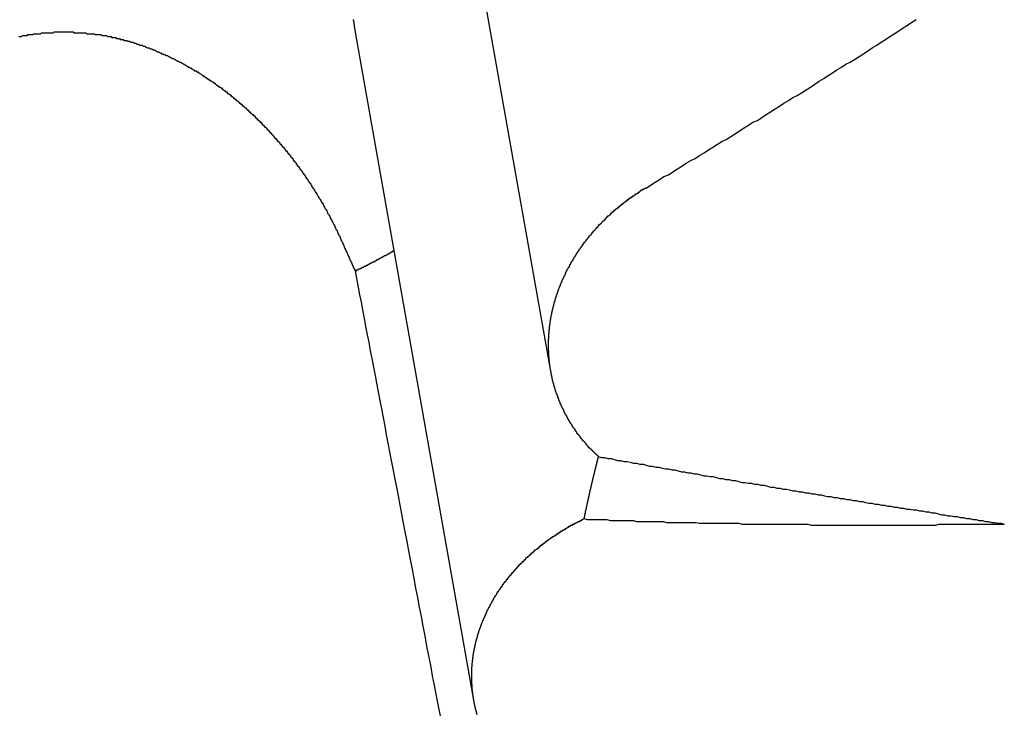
# Model space of a CAD drawing. Extents: x 1107 to 4046, y 937 to 3355.
# Tile 489 of 656: x 2190.579 to 2191.613, y 2668.57 to 2669.299. Entities that reach past the tile are written whole.
import ezdxf

# ---------------------------------------------------------------- set-up
doc = ezdxf.new("R2010")
doc.units = 0
doc.layers.add('KF_VIDA_L___C_REAR', color=7, linetype='CONTINUOUS')

# ---------------------------------------------------------------- blocks, each defined once
blk = doc.blocks.new('KF_VIDA_L___C_REAR')
at = {"layer": 'KF_VIDA_L___C_REAR'}
for p, q in [((4.157577, 979.71658), (4.079749, 980.156237)), ((4.076703, 979.371336), (3.952963, 980.070343))]:
    blk.add_line(p, q, dxfattribs=at)
for points in [[(4.25769, 979.909, 0), (4.26238, 979.912, 0), (4.26706, 979.915, 0), (4.27174, 979.918, 0), (4.27642, 979.921, 0), (4.2811, 979.923, 0), (4.28577, 979.926, 0), (4.29045, 979.929, 0), (4.29513, 979.932, 0), (4.2998, 979.935, 0), (4.30447, 979.938, 0), (4.30915, 979.94, 0), (4.31382, 979.943, 0), (4.31849, 979.946, 0), (4.32316, 979.949, 0), (4.32782, 979.952, 0), (4.33249, 979.955, 0), (4.33716, 979.958, 0), (4.34182, 979.96, 0), (4.34649, 979.963, 0), (4.35115, 979.966, 0), (4.35581, 979.969, 0), (4.36047, 979.972, 0), (4.36513, 979.975, 0), (4.36979, 979.978, 0), (4.37445, 979.98, 0), (4.3791, 979.983, 0), (4.38376, 979.986, 0), (4.38841, 979.989, 0), (4.39306, 979.992, 0), (4.39771, 979.995, 0), (4.40236, 979.998, 0), (4.40701, 980.001, 0), (4.41166, 980.004, 0), (4.41631, 980.006, 0), (4.42095, 980.009, 0), (4.4256, 980.012, 0), (4.43024, 980.015, 0), (4.43488, 980.018, 0), (4.43952, 980.021, 0), (4.44416, 980.024, 0), (4.4488, 980.027, 0), (4.45344, 980.03, 0), (4.45807, 980.033, 0), (4.46271, 980.036, 0), (4.46734, 980.039, 0), (4.47197, 980.041, 0), (4.4766, 980.044, 0), (4.48123, 980.047, 0), (4.48586, 980.05, 0), (4.49049, 980.053, 0), (4.49512, 980.056, 0), (4.49974, 980.059, 0), (4.50436, 980.062, 0), (4.50898, 980.065, 0), (4.51361, 980.068, 0), (4.51822, 980.071, 0), (4.52284, 980.074, 0), (4.52746, 980.077, 0), (4.53208, 980.08, 0), (4.53669, 980.083, 0), (4.5413, 980.086, 0)], [(3.953, 980.07, 0), (3.95295, 980.071, 0), (3.9529, 980.071, 0), (3.95284, 980.071, 0), (3.95279, 980.072, 0), (3.95274, 980.072, 0), (3.95269, 980.072, 0), (3.95264, 980.072, 0), (3.95259, 980.073, 0), (3.95253, 980.073, 0), (3.95248, 980.073, 0), (3.95243, 980.074, 0), (3.95238, 980.074, 0), (3.95233, 980.074, 0), (3.95228, 980.075, 0), (3.95223, 980.075, 0), (3.95218, 980.075, 0), (3.95213, 980.075, 0), (3.95209, 980.076, 0), (3.95204, 980.076, 0), (3.95199, 980.076, 0), (3.95194, 980.077, 0), (3.95189, 980.077, 0), (3.95184, 980.077, 0), (3.9518, 980.077, 0), (3.95175, 980.078, 0), (3.9517, 980.078, 0), (3.95166, 980.078, 0), (3.95161, 980.079, 0), (3.95156, 980.079, 0), (3.95152, 980.079, 0), (3.95147, 980.08, 0), (3.95143, 980.08, 0), (3.95138, 980.08, 0), (3.95133, 980.08, 0), (3.95129, 980.081, 0), (3.95125, 980.081, 0), (3.9512, 980.081, 0), (3.95116, 980.082, 0), (3.95111, 980.082, 0), (3.95107, 980.082, 0), (3.95103, 980.083, 0), (3.95098, 980.083, 0), (3.95094, 980.083, 0), (3.9509, 980.083, 0), (3.95085, 980.084, 0), (3.95081, 980.084, 0), (3.95077, 980.084, 0), (3.95073, 980.085, 0), (3.95069, 980.085, 0), (3.95065, 980.085, 0), (3.9506, 980.085, 0), (3.95056, 980.086, 0)], [(3.59911, 980.068, 0), (3.60006, 980.068, 0), (3.60102, 980.068, 0), (3.60197, 980.068, 0), (3.60293, 980.069, 0), (3.60388, 980.069, 0), (3.60483, 980.069, 0), (3.60579, 980.069, 0), (3.60674, 980.069, 0), (3.60769, 980.069, 0), (3.60865, 980.07, 0), (3.6096, 980.07, 0), (3.61055, 980.07, 0), (3.6115, 980.07, 0), (3.61245, 980.07, 0), (3.6134, 980.07, 0), (3.61435, 980.071, 0), (3.6153, 980.071, 0), (3.61625, 980.071, 0), (3.6172, 980.071, 0), (3.61814, 980.071, 0), (3.61909, 980.071, 0), (3.62003, 980.071, 0), (3.62098, 980.071, 0), (3.62192, 980.071, 0), (3.62287, 980.072, 0), (3.62381, 980.072, 0), (3.62475, 980.072, 0), (3.62569, 980.072, 0), (3.62663, 980.072, 0), (3.62757, 980.072, 0), (3.6285, 980.072, 0), (3.62944, 980.072, 0), (3.63038, 980.072, 0), (3.63131, 980.072, 0), (3.63225, 980.072, 0), (3.63318, 980.072, 0), (3.63412, 980.072, 0), (3.63506, 980.072, 0), (3.636, 980.073, 0), (3.63694, 980.073, 0), (3.63788, 980.073, 0), (3.63882, 980.073, 0), (3.63977, 980.073, 0), (3.64072, 980.073, 0), (3.64167, 980.073, 0), (3.64261, 980.073, 0), (3.64357, 980.073, 0), (3.64452, 980.073, 0), (3.64547, 980.073, 0), (3.64642, 980.073, 0), (3.64738, 980.073, 0), (3.64834, 980.073, 0), (3.64929, 980.073, 0), (3.65025, 980.073, 0), (3.65121, 980.073, 0), (3.65217, 980.073, 0), (3.65313, 980.073, 0), (3.65409, 980.073, 0), (3.65506, 980.073, 0), (3.65602, 980.073, 0), (3.65699, 980.072, 0), (3.65795, 980.072, 0), (3.65892, 980.072, 0), (3.65988, 980.072, 0), (3.66085, 980.072, 0), (3.66182, 980.072, 0), (3.66279, 980.072, 0), (3.66376, 980.072, 0), (3.66473, 980.072, 0), (3.6657, 980.072, 0), (3.66667, 980.072, 0), (3.66764, 980.072, 0), (3.66861, 980.072, 0), (3.66959, 980.072, 0), (3.67056, 980.071, 0), (3.67153, 980.071, 0), (3.67251, 980.071, 0), (3.67348, 980.071, 0), (3.67445, 980.071, 0), (3.67543, 980.071, 0), (3.6764, 980.071, 0), (3.67738, 980.071, 0), (3.67835, 980.071, 0), (3.67933, 980.07, 0), (3.6803, 980.07, 0), (3.68128, 980.07, 0), (3.68225, 980.07, 0), (3.68323, 980.07, 0), (3.6842, 980.07, 0), (3.68518, 980.07, 0), (3.68615, 980.069, 0), (3.68713, 980.069, 0), (3.6881, 980.069, 0), (3.68908, 980.069, 0), (3.69005, 980.069, 0), (3.69103, 980.069, 0), (3.692, 980.068, 0), (3.69297, 980.068, 0), (3.69395, 980.068, 0), (3.69492, 980.068, 0), (3.69589, 980.068, 0), (3.69687, 980.067, 0), (3.69784, 980.067, 0), (3.69881, 980.067, 0), (3.69978, 980.067, 0), (3.70075, 980.067, 0), (3.70172, 980.066, 0), (3.70269, 980.066, 0), (3.70366, 980.066, 0), (3.70463, 980.066, 0), (3.70559, 980.065, 0), (3.70656, 980.065, 0), (3.70753, 980.065, 0), (3.70849, 980.065, 0), (3.70946, 980.064, 0), (3.71042, 980.064, 0), (3.71138, 980.064, 0), (3.71234, 980.064, 0), (3.7133, 980.063, 0), (3.71427, 980.063, 0), (3.71522, 980.063, 0), (3.71618, 980.062, 0), (3.71714, 980.062, 0), (3.7181, 980.062, 0), (3.71905, 980.062, 0), (3.72, 980.061, 0), (3.72096, 980.061, 0), (3.72191, 980.061, 0), (3.72286, 980.06, 0), (3.72381, 980.06, 0), (3.72476, 980.06, 0), (3.7257, 980.059, 0), (3.72665, 980.059, 0), (3.72759, 980.059, 0), (3.72854, 980.059, 0), (3.72948, 980.058, 0), (3.73042, 980.058, 0), (3.73136, 980.058, 0), (3.7323, 980.057, 0), (3.73323, 980.057, 0), (3.73417, 980.056, 0), (3.7351, 980.056, 0), (3.73603, 980.056, 0), (3.73696, 980.055, 0), (3.73789, 980.055, 0), (3.73882, 980.055, 0), (3.73975, 980.054, 0), (3.74067, 980.054, 0), (3.74159, 980.054, 0), (3.74252, 980.053, 0), (3.74344, 980.053, 0), (3.74435, 980.052, 0), (3.74527, 980.052, 0), (3.74619, 980.052, 0), (3.7471, 980.051, 0), (3.74801, 980.051, 0), (3.74892, 980.05, 0), (3.74983, 980.05, 0), (3.75073, 980.05, 0), (3.75164, 980.049, 0), (3.75254, 980.049, 0), (3.75344, 980.048, 0), (3.75434, 980.048, 0), (3.75524, 980.048, 0), (3.75613, 980.047, 0), (3.75703, 980.047, 0), (3.75792, 980.046, 0), (3.75881, 980.046, 0), (3.75969, 980.045, 0), (3.76058, 980.045, 0), (3.76146, 980.045, 0), (3.76234, 980.044, 0), (3.76322, 980.044, 0), (3.7641, 980.043, 0), (3.76498, 980.043, 0), (3.76585, 980.042, 0), (3.76672, 980.042, 0), (3.76759, 980.041, 0), (3.76845, 980.041, 0), (3.76932, 980.041, 0), (3.77018, 980.04, 0), (3.77104, 980.04, 0), (3.7719, 980.039, 0), (3.77275, 980.039, 0), (3.77361, 980.038, 0), (3.77446, 980.038, 0), (3.7753, 980.037, 0), (3.77615, 980.037, 0), (3.77699, 980.036, 0), (3.77783, 980.036, 0), (3.77867, 980.035, 0), (3.77951, 980.035, 0), (3.78034, 980.034, 0), (3.78117, 980.034, 0), (3.782, 980.033, 0), (3.78283, 980.033, 0), (3.78365, 980.032, 0), (3.78447, 980.032, 0), (3.78529, 980.032, 0), (3.78611, 980.031, 0), (3.78692, 980.031, 0), (3.78773, 980.03, 0), (3.78854, 980.03, 0), (3.78934, 980.029, 0), (3.79014, 980.029, 0), (3.79094, 980.028, 0), (3.79174, 980.027, 0), (3.79253, 980.027, 0), (3.79333, 980.026, 0), (3.79411, 980.026, 0), (3.7949, 980.025, 0), (3.79568, 980.025, 0), (3.79646, 980.024, 0), (3.79724, 980.024, 0), (3.79801, 980.023, 0), (3.79878, 980.023, 0), (3.79955, 980.022, 0), (3.80032, 980.022, 0), (3.80109, 980.021, 0), (3.80186, 980.021, 0), (3.80263, 980.02, 0), (3.8034, 980.02, 0), (3.80417, 980.019, 0), (3.80494, 980.019, 0), (3.8057, 980.018, 0), (3.80647, 980.017, 0), (3.80724, 980.017, 0), (3.808, 980.016, 0), (3.80877, 980.016, 0), (3.80953, 980.015, 0), (3.81029, 980.015, 0), (3.81106, 980.014, 0), (3.81182, 980.014, 0), (3.81258, 980.013, 0), (3.81335, 980.012, 0), (3.81411, 980.012, 0), (3.81487, 980.011, 0), (3.81563, 980.011, 0), (3.81639, 980.01, 0), (3.81714, 980.01, 0), (3.8179, 980.009, 0), (3.81866, 980.008, 0), (3.81942, 980.008, 0), (3.82017, 980.007, 0), (3.82093, 980.007, 0), (3.82168, 980.006, 0), (3.82243, 980.005, 0), (3.82319, 980.005, 0), (3.82394, 980.004, 0), (3.82469, 980.003, 0), (3.82544, 980.003, 0), (3.82619, 980.002, 0), (3.82694, 980.002, 0), (3.82768, 980.001, 0), (3.82843, 980, 0), (3.82918, 980, 0), (3.82992, 979.999, 0), (3.83066, 979.998, 0), (3.83141, 979.998, 0), (3.83215, 979.997, 0), (3.83289, 979.997, 0), (3.83363, 979.996, 0), (3.83437, 979.995, 0), (3.83511, 979.995, 0), (3.83584, 979.994, 0), (3.83658, 979.993, 0), (3.83731, 979.993, 0), (3.83804, 979.992, 0), (3.83878, 979.991, 0), (3.83951, 979.991, 0), (3.84024, 979.99, 0), (3.84097, 979.989, 0), (3.84169, 979.989, 0), (3.84242, 979.988, 0), (3.84315, 979.987, 0), (3.84387, 979.987, 0), (3.84459, 979.986, 0), (3.84531, 979.985, 0), (3.84603, 979.985, 0), (3.84675, 979.984, 0), (3.84747, 979.983, 0), (3.84819, 979.982, 0), (3.8489, 979.982, 0), (3.84962, 979.981, 0), (3.85033, 979.98, 0), (3.85104, 979.98, 0), (3.85175, 979.979, 0), (3.85246, 979.978, 0), (3.85316, 979.978, 0), (3.85387, 979.977, 0), (3.85457, 979.976, 0), (3.85527, 979.975, 0), (3.85597, 979.975, 0), (3.85667, 979.974, 0), (3.85737, 979.973, 0), (3.85807, 979.973, 0), (3.85876, 979.972, 0), (3.85946, 979.971, 0), (3.86015, 979.97, 0), (3.86084, 979.97, 0), (3.86153, 979.969, 0), (3.86221, 979.968, 0), (3.8629, 979.967, 0), (3.86358, 979.967, 0), (3.86426, 979.966, 0), (3.86494, 979.965, 0), (3.86562, 979.964, 0), (3.8663, 979.964, 0), (3.86697, 979.963, 0), (3.86765, 979.962, 0), (3.86832, 979.961, 0), (3.86899, 979.961, 0), (3.86966, 979.96, 0), (3.87032, 979.959, 0), (3.87099, 979.958, 0), (3.87165, 979.958, 0), (3.87231, 979.957, 0), (3.87297, 979.956, 0), (3.87362, 979.955, 0), (3.87428, 979.955, 0), (3.87493, 979.954, 0), (3.87558, 979.953, 0), (3.87623, 979.952, 0), (3.87688, 979.952, 0), (3.87753, 979.951, 0), (3.87817, 979.95, 0), (3.87881, 979.949, 0), (3.87945, 979.948, 0), (3.88009, 979.948, 0), (3.88072, 979.947, 0), (3.88136, 979.946, 0), (3.88199, 979.945, 0), (3.88262, 979.945, 0), (3.88324, 979.944, 0), (3.88387, 979.943, 0), (3.88449, 979.942, 0), (3.88512, 979.941, 0), (3.88573, 979.941, 0), (3.88635, 979.94, 0), (3.88697, 979.939, 0), (3.88758, 979.938, 0), (3.88819, 979.937, 0), (3.8888, 979.937, 0), (3.88941, 979.936, 0), (3.89001, 979.935, 0), (3.89061, 979.934, 0), (3.89122, 979.933, 0), (3.89181, 979.932, 0), (3.89241, 979.932, 0), (3.893, 979.931, 0), (3.8936, 979.93, 0), (3.89419, 979.929, 0), (3.89478, 979.928, 0), (3.89536, 979.928, 0), (3.89595, 979.927, 0), (3.89653, 979.926, 0), (3.89711, 979.925, 0), (3.89768, 979.924, 0), (3.89826, 979.924, 0), (3.89883, 979.923, 0), (3.8994, 979.922, 0), (3.89997, 979.921, 0), (3.90054, 979.92, 0), (3.9011, 979.919, 0), (3.90166, 979.919, 0), (3.90222, 979.918, 0), (3.90278, 979.917, 0), (3.90334, 979.916, 0), (3.90389, 979.915, 0), (3.90444, 979.914, 0), (3.90499, 979.914, 0), (3.90554, 979.913, 0), (3.90608, 979.912, 0), (3.90662, 979.911, 0), (3.90716, 979.91, 0), (3.9077, 979.909, 0), (3.90823, 979.909, 0), (3.90877, 979.908, 0), (3.9093, 979.907, 0), (3.90983, 979.906, 0), (3.91035, 979.905, 0), (3.91088, 979.904, 0), (3.9114, 979.904, 0), (3.91192, 979.903, 0), (3.91243, 979.902, 0), (3.91295, 979.901, 0), (3.91346, 979.9, 0), (3.91397, 979.899, 0), (3.91448, 979.898, 0), (3.91498, 979.898, 0), (3.91549, 979.897, 0), (3.91599, 979.896, 0), (3.91649, 979.895, 0), (3.91698, 979.894, 0), (3.91747, 979.893, 0), (3.91797, 979.893, 0), (3.91845, 979.892, 0), (3.91894, 979.891, 0), (3.91942, 979.89, 0), (3.91991, 979.889, 0), (3.92038, 979.888, 0), (3.92086, 979.887, 0), (3.92134, 979.887, 0), (3.92181, 979.886, 0), (3.92228, 979.885, 0), (3.92274, 979.884, 0), (3.92321, 979.883, 0), (3.92367, 979.882, 0), (3.92413, 979.882, 0), (3.92459, 979.881, 0), (3.92504, 979.88, 0), (3.92549, 979.879, 0), (3.92594, 979.878, 0), (3.92639, 979.877, 0), (3.92684, 979.876, 0), (3.92728, 979.876, 0), (3.92772, 979.875, 0), (3.92815, 979.874, 0), (3.92859, 979.873, 0), (3.92902, 979.872, 0), (3.92945, 979.871, 0), (3.92988, 979.871, 0), (3.9303, 979.87, 0), (3.93072, 979.869, 0), (3.93114, 979.868, 0), (3.93156, 979.867, 0), (3.93198, 979.866, 0), (3.93239, 979.865, 0), (3.9328, 979.865, 0), (3.9332, 979.864, 0), (3.93361, 979.863, 0), (3.93401, 979.862, 0), (3.93441, 979.861, 0), (3.93481, 979.86, 0), (3.93521, 979.86, 0), (3.93561, 979.859, 0), (3.93601, 979.858, 0), (3.9364, 979.857, 0), (3.93679, 979.856, 0), (3.93718, 979.855, 0), (3.93757, 979.854, 0), (3.93796, 979.854, 0), (3.93834, 979.853, 0)], [(4.2074, 979.627, 0), (4.20686, 979.628, 0), (4.20632, 979.628, 0), (4.20578, 979.629, 0), (4.20525, 979.629, 0), (4.20472, 979.63, 0), (4.20419, 979.63, 0), (4.20367, 979.631, 0), (4.20315, 979.631, 0), (4.20263, 979.632, 0), (4.20212, 979.632, 0), (4.2016, 979.633, 0), (4.20109, 979.633, 0), (4.20059, 979.634, 0), (4.20008, 979.634, 0), (4.19958, 979.635, 0), (4.19909, 979.635, 0), (4.19859, 979.636, 0), (4.1981, 979.636, 0), (4.19761, 979.637, 0), (4.19712, 979.637, 0), (4.19664, 979.638, 0), (4.19616, 979.638, 0), (4.19568, 979.639, 0), (4.19521, 979.639, 0), (4.19474, 979.64, 0), (4.19427, 979.641, 0), (4.19381, 979.641, 0), (4.19335, 979.642, 0), (4.19289, 979.642, 0), (4.19243, 979.643, 0), (4.19198, 979.643, 0), (4.19153, 979.644, 0), (4.19108, 979.644, 0), (4.19064, 979.645, 0), (4.1902, 979.645, 0), (4.18976, 979.646, 0), (4.18933, 979.646, 0), (4.18889, 979.647, 0), (4.18846, 979.648, 0), (4.18803, 979.648, 0), (4.18761, 979.649, 0), (4.18718, 979.649, 0), (4.18676, 979.65, 0), (4.18634, 979.65, 0), (4.18592, 979.651, 0), (4.18551, 979.651, 0), (4.18509, 979.652, 0), (4.18468, 979.653, 0), (4.18427, 979.653, 0), (4.18387, 979.654, 0), (4.18346, 979.654, 0), (4.18306, 979.655, 0), (4.18266, 979.656, 0), (4.18226, 979.656, 0), (4.18187, 979.657, 0), (4.18147, 979.657, 0), (4.18108, 979.658, 0), (4.18069, 979.658, 0), (4.18031, 979.659, 0), (4.17992, 979.66, 0), (4.17954, 979.66, 0), (4.17916, 979.661, 0), (4.17879, 979.661, 0), (4.17841, 979.662, 0), (4.17804, 979.663, 0), (4.17767, 979.663, 0), (4.17731, 979.664, 0), (4.17694, 979.665, 0), (4.17658, 979.665, 0), (4.17622, 979.666, 0), (4.17587, 979.666, 0), (4.17551, 979.667, 0), (4.17516, 979.668, 0), (4.17481, 979.668, 0), (4.17447, 979.669, 0), (4.17412, 979.67, 0), (4.17378, 979.67, 0), (4.17344, 979.671, 0), (4.17311, 979.671, 0), (4.17277, 979.672, 0), (4.17244, 979.673, 0), (4.17212, 979.673, 0), (4.17179, 979.674, 0), (4.17147, 979.675, 0), (4.17115, 979.675, 0), (4.17083, 979.676, 0), (4.17052, 979.677, 0), (4.17021, 979.677, 0), (4.1699, 979.678, 0), (4.1696, 979.679, 0), (4.16929, 979.679, 0), (4.16899, 979.68, 0), (4.1687, 979.68, 0), (4.1684, 979.681, 0), (4.16811, 979.682, 0), (4.16782, 979.682, 0), (4.16754, 979.683, 0), (4.16726, 979.684, 0), (4.16698, 979.684, 0), (4.1667, 979.685, 0), (4.16643, 979.686, 0), (4.16616, 979.686, 0), (4.16589, 979.687, 0), (4.16563, 979.688, 0), (4.16537, 979.689, 0), (4.16511, 979.689, 0), (4.16485, 979.69, 0), (4.1646, 979.691, 0), (4.16435, 979.691, 0), (4.16411, 979.692, 0), (4.16387, 979.693, 0), (4.16363, 979.693, 0), (4.16339, 979.694, 0), (4.16316, 979.695, 0), (4.16293, 979.695, 0), (4.1627, 979.696, 0), (4.16248, 979.697, 0), (4.16226, 979.697, 0), (4.16204, 979.698, 0), (4.16183, 979.699, 0), (4.16162, 979.7, 0), (4.16141, 979.7, 0), (4.16121, 979.701, 0), (4.16101, 979.702, 0), (4.16081, 979.702, 0), (4.16062, 979.703, 0), (4.16043, 979.704, 0), (4.16024, 979.704, 0), (4.16006, 979.705, 0), (4.15988, 979.706, 0), (4.1597, 979.707, 0), (4.15953, 979.707, 0), (4.15936, 979.708, 0), (4.15919, 979.709, 0), (4.15903, 979.709, 0), (4.15887, 979.71, 0), (4.15872, 979.711, 0), (4.15856, 979.712, 0), (4.15841, 979.712, 0), (4.15827, 979.713, 0), (4.15813, 979.714, 0), (4.15799, 979.714, 0), (4.15786, 979.715, 0), (4.15772, 979.716, 0), (4.1576, 979.717, 0), (4.15747, 979.717, 0), (4.15735, 979.718, 0), (4.15723, 979.719, 0), (4.15712, 979.719, 0), (4.15701, 979.72, 0), (4.1569, 979.721, 0), (4.1568, 979.722, 0), (4.1567, 979.722, 0), (4.1566, 979.723, 0), (4.15651, 979.724, 0), (4.15642, 979.724, 0), (4.15633, 979.725, 0), (4.15625, 979.726, 0), (4.15617, 979.727, 0), (4.15609, 979.727, 0), (4.15602, 979.728, 0), (4.15595, 979.729, 0), (4.15588, 979.73, 0), (4.15582, 979.73, 0), (4.15576, 979.731, 0), (4.1557, 979.732, 0), (4.15565, 979.732, 0), (4.15559, 979.733, 0), (4.15555, 979.734, 0), (4.1555, 979.735, 0), (4.15546, 979.735, 0), (4.15543, 979.736, 0), (4.15539, 979.737, 0), (4.15536, 979.738, 0), (4.15534, 979.738, 0), (4.15531, 979.739, 0), (4.15529, 979.74, 0), (4.15527, 979.74, 0), (4.15526, 979.741, 0), (4.15525, 979.742, 0), (4.15524, 979.743, 0), (4.15524, 979.743, 0), (4.15524, 979.744, 0), (4.15524, 979.745, 0), (4.15524, 979.746, 0), (4.15525, 979.746, 0), (4.15526, 979.747, 0), (4.15528, 979.748, 0), (4.1553, 979.748, 0), (4.15532, 979.749, 0), (4.15534, 979.75, 0), (4.15537, 979.751, 0), (4.1554, 979.751, 0), (4.15543, 979.752, 0), (4.15547, 979.753, 0), (4.15551, 979.754, 0), (4.15555, 979.754, 0), (4.1556, 979.755, 0), (4.15565, 979.756, 0), (4.1557, 979.756, 0), (4.15576, 979.757, 0), (4.15582, 979.758, 0), (4.15588, 979.759, 0), (4.15594, 979.759, 0), (4.15601, 979.76, 0), (4.15608, 979.761, 0), (4.15616, 979.761, 0), (4.15624, 979.762, 0), (4.15632, 979.763, 0), (4.1564, 979.764, 0), (4.15649, 979.764, 0), (4.15658, 979.765, 0), (4.15667, 979.766, 0), (4.15676, 979.766, 0), (4.15686, 979.767, 0), (4.15696, 979.768, 0), (4.15707, 979.769, 0), (4.15718, 979.769, 0), (4.15729, 979.77, 0), (4.1574, 979.771, 0), (4.15752, 979.771, 0), (4.15764, 979.772, 0), (4.15776, 979.773, 0), (4.15789, 979.774, 0), (4.15802, 979.774, 0), (4.15815, 979.775, 0), (4.15828, 979.776, 0), (4.15842, 979.776, 0), (4.15856, 979.777, 0), (4.1587, 979.778, 0), (4.15885, 979.778, 0), (4.159, 979.779, 0), (4.15915, 979.78, 0), (4.15931, 979.78, 0), (4.15947, 979.781, 0), (4.15963, 979.782, 0), (4.15979, 979.783, 0), (4.15996, 979.783, 0), (4.16013, 979.784, 0), (4.16031, 979.785, 0), (4.16049, 979.785, 0), (4.16067, 979.786, 0), (4.16086, 979.787, 0), (4.16104, 979.787, 0), (4.16124, 979.788, 0), (4.16143, 979.789, 0), (4.16163, 979.79, 0), (4.16183, 979.79, 0), (4.16204, 979.791, 0), (4.16224, 979.792, 0), (4.16246, 979.792, 0), (4.16267, 979.793, 0), (4.16289, 979.794, 0), (4.16311, 979.794, 0), (4.16333, 979.795, 0), (4.16356, 979.796, 0), (4.16379, 979.797, 0), (4.16403, 979.797, 0), (4.16426, 979.798, 0), (4.1645, 979.799, 0), (4.16475, 979.799, 0), (4.165, 979.8, 0), (4.16525, 979.801, 0), (4.1655, 979.801, 0), (4.16576, 979.802, 0), (4.16602, 979.803, 0), (4.16628, 979.804, 0), (4.16655, 979.804, 0), (4.16681, 979.805, 0), (4.16709, 979.806, 0), (4.16736, 979.806, 0), (4.16764, 979.807, 0), (4.16792, 979.808, 0), (4.16821, 979.808, 0), (4.1685, 979.809, 0), (4.16879, 979.81, 0), (4.16908, 979.811, 0), (4.16938, 979.811, 0), (4.16968, 979.812, 0), (4.16999, 979.813, 0), (4.1703, 979.813, 0), (4.17061, 979.814, 0), (4.17092, 979.815, 0), (4.17124, 979.815, 0), (4.17156, 979.816, 0), (4.17188, 979.817, 0), (4.17221, 979.817, 0), (4.17254, 979.818, 0), (4.17287, 979.819, 0), (4.1732, 979.82, 0), (4.17354, 979.82, 0), (4.17388, 979.821, 0), (4.17423, 979.822, 0), (4.17458, 979.822, 0), (4.17493, 979.823, 0), (4.17528, 979.824, 0), (4.17564, 979.824, 0), (4.176, 979.825, 0), (4.17636, 979.826, 0), (4.17673, 979.826, 0), (4.1771, 979.827, 0), (4.17747, 979.828, 0), (4.17785, 979.829, 0), (4.17823, 979.829, 0), (4.17861, 979.83, 0), (4.17899, 979.831, 0), (4.17938, 979.831, 0), (4.17977, 979.832, 0), (4.18016, 979.833, 0), (4.18056, 979.833, 0), (4.18096, 979.834, 0), (4.18136, 979.835, 0), (4.18177, 979.835, 0), (4.18218, 979.836, 0), (4.18259, 979.837, 0), (4.18301, 979.837, 0), (4.18342, 979.838, 0), (4.18385, 979.839, 0), (4.18427, 979.839, 0), (4.1847, 979.84, 0), (4.18513, 979.841, 0), (4.18556, 979.841, 0), (4.186, 979.842, 0), (4.18643, 979.843, 0), (4.18688, 979.843, 0), (4.18732, 979.844, 0), (4.18777, 979.845, 0), (4.18822, 979.845, 0), (4.18867, 979.846, 0), (4.18913, 979.847, 0), (4.18959, 979.847, 0), (4.19005, 979.848, 0), (4.19052, 979.848, 0), (4.19099, 979.849, 0), (4.19146, 979.85, 0), (4.19193, 979.85, 0), (4.19241, 979.851, 0), (4.19289, 979.852, 0), (4.19337, 979.852, 0), (4.19386, 979.853, 0), (4.19434, 979.854, 0), (4.19484, 979.854, 0), (4.19533, 979.855, 0), (4.19583, 979.856, 0), (4.19632, 979.856, 0), (4.19683, 979.857, 0), (4.19733, 979.857, 0), (4.19784, 979.858, 0), (4.19835, 979.859, 0), (4.19886, 979.859, 0), (4.19937, 979.86, 0), (4.19989, 979.86, 0), (4.20041, 979.861, 0), (4.20093, 979.862, 0), (4.20146, 979.862, 0), (4.20199, 979.863, 0), (4.20251, 979.864, 0), (4.20305, 979.864, 0), (4.20358, 979.865, 0), (4.20412, 979.865, 0), (4.20466, 979.866, 0), (4.2052, 979.867, 0), (4.20574, 979.867, 0), (4.20629, 979.868, 0), (4.20684, 979.868, 0), (4.20739, 979.869, 0), (4.20794, 979.87, 0), (4.20849, 979.87, 0), (4.20905, 979.871, 0), (4.20961, 979.871, 0), (4.21017, 979.872, 0), (4.21074, 979.872, 0), (4.2113, 979.873, 0), (4.21187, 979.874, 0), (4.21244, 979.874, 0), (4.21301, 979.875, 0), (4.21358, 979.875, 0), (4.21416, 979.876, 0), (4.21474, 979.876, 0), (4.21532, 979.877, 0), (4.2159, 979.878, 0), (4.21648, 979.878, 0), (4.21707, 979.879, 0), (4.21765, 979.879, 0), (4.21824, 979.88, 0), (4.21883, 979.88, 0), (4.21943, 979.881, 0), (4.22002, 979.881, 0), (4.22062, 979.882, 0), (4.22122, 979.883, 0), (4.22182, 979.883, 0), (4.22242, 979.884, 0), (4.22302, 979.884, 0), (4.22362, 979.885, 0), (4.22423, 979.885, 0), (4.22484, 979.886, 0), (4.22545, 979.886, 0), (4.22606, 979.887, 0), (4.22667, 979.887, 0), (4.22729, 979.888, 0), (4.2279, 979.888, 0), (4.22852, 979.889, 0), (4.22914, 979.889, 0), (4.22976, 979.89, 0), (4.23038, 979.89, 0), (4.231, 979.891, 0), (4.23162, 979.891, 0), (4.23225, 979.892, 0), (4.23288, 979.892, 0), (4.2335, 979.893, 0), (4.23413, 979.893, 0), (4.23476, 979.894, 0), (4.2354, 979.894, 0), (4.23603, 979.895, 0), (4.23666, 979.895, 0), (4.2373, 979.896, 0), (4.23794, 979.896, 0), (4.23857, 979.897, 0), (4.23921, 979.897, 0), (4.23985, 979.898, 0), (4.24049, 979.898, 0), (4.24114, 979.899, 0), (4.24178, 979.899, 0), (4.24242, 979.899, 0), (4.24307, 979.9, 0), (4.24372, 979.9, 0), (4.24436, 979.901, 0), (4.24501, 979.901, 0), (4.24566, 979.902, 0), (4.24631, 979.902, 0), (4.24696, 979.903, 0), (4.24761, 979.903, 0), (4.24827, 979.903, 0), (4.24893, 979.904, 0), (4.24959, 979.904, 0), (4.25025, 979.905, 0), (4.25091, 979.905, 0), (4.25158, 979.906, 0), (4.25225, 979.906, 0), (4.25292, 979.907, 0), (4.2536, 979.907, 0), (4.25427, 979.907, 0), (4.25495, 979.908, 0), (4.25564, 979.908, 0), (4.25632, 979.909, 0), (4.25701, 979.909, 0), (4.25769, 979.909, 0)], [(3.93834, 979.853, 0), (3.93848, 979.852, 0), (3.93862, 979.852, 0), (3.93876, 979.852, 0), (3.9389, 979.851, 0), (3.93904, 979.851, 0), (3.93918, 979.851, 0), (3.93932, 979.85, 0), (3.93946, 979.85, 0), (3.9396, 979.85, 0), (3.93974, 979.85, 0), (3.93988, 979.849, 0), (3.94002, 979.849, 0), (3.94016, 979.849, 0), (3.9403, 979.848, 0), (3.94044, 979.848, 0), (3.94059, 979.848, 0), (3.94073, 979.847, 0), (3.94087, 979.847, 0), (3.94101, 979.847, 0), (3.94115, 979.846, 0), (3.94129, 979.846, 0), (3.94143, 979.846, 0), (3.94158, 979.845, 0), (3.94172, 979.845, 0), (3.94186, 979.845, 0), (3.942, 979.844, 0), (3.94214, 979.844, 0), (3.94229, 979.844, 0), (3.94243, 979.844, 0), (3.94257, 979.843, 0), (3.94272, 979.843, 0), (3.94286, 979.843, 0), (3.943, 979.842, 0), (3.94314, 979.842, 0), (3.94329, 979.842, 0), (3.94343, 979.841, 0), (3.94358, 979.841, 0), (3.94372, 979.841, 0), (3.94386, 979.84, 0), (3.94401, 979.84, 0), (3.94415, 979.84, 0), (3.9443, 979.839, 0), (3.94444, 979.839, 0), (3.94458, 979.839, 0), (3.94473, 979.838, 0), (3.94487, 979.838, 0), (3.94502, 979.838, 0), (3.94516, 979.837, 0), (3.94531, 979.837, 0), (3.94545, 979.837, 0), (3.9456, 979.836, 0), (3.94574, 979.836, 0), (3.94589, 979.836, 0), (3.94604, 979.835, 0), (3.94618, 979.835, 0), (3.94633, 979.835, 0), (3.94647, 979.834, 0), (3.94662, 979.834, 0), (3.94677, 979.834, 0), (3.94691, 979.833, 0), (3.94706, 979.833, 0), (3.94721, 979.833, 0), (3.94735, 979.833, 0), (3.9475, 979.832, 0), (3.94765, 979.832, 0), (3.94779, 979.832, 0), (3.94794, 979.831, 0), (3.94809, 979.831, 0), (3.94824, 979.831, 0), (3.94839, 979.83, 0), (3.94853, 979.83, 0), (3.94868, 979.83, 0), (3.94883, 979.829, 0), (3.94898, 979.829, 0), (3.94913, 979.829, 0), (3.94928, 979.828, 0), (3.94942, 979.828, 0), (3.94957, 979.828, 0), (3.94972, 979.827, 0), (3.94987, 979.827, 0), (3.95002, 979.827, 0), (3.95017, 979.826, 0), (3.95032, 979.826, 0), (3.95047, 979.826, 0), (3.95062, 979.825, 0), (3.95077, 979.825, 0), (3.95092, 979.825, 0), (3.95107, 979.824, 0), (3.95122, 979.824, 0), (3.95137, 979.824, 0), (3.95152, 979.823, 0), (3.95167, 979.823, 0), (3.95182, 979.823, 0), (3.95197, 979.822, 0), (3.95212, 979.822, 0)], [(3.95212, 979.822, 0), (3.95245, 979.822, 0), (3.95278, 979.822, 0), (3.9531, 979.822, 0), (3.95343, 979.822, 0), (3.95376, 979.823, 0), (3.95408, 979.823, 0), (3.95441, 979.823, 0), (3.95474, 979.823, 0), (3.95506, 979.823, 0), (3.95539, 979.823, 0), (3.95571, 979.824, 0), (3.95604, 979.824, 0), (3.95636, 979.824, 0), (3.95669, 979.824, 0), (3.95701, 979.824, 0), (3.95734, 979.824, 0), (3.95767, 979.825, 0), (3.95799, 979.825, 0), (3.95832, 979.825, 0), (3.95864, 979.825, 0), (3.95897, 979.825, 0), (3.95929, 979.825, 0), (3.95961, 979.826, 0), (3.95994, 979.826, 0), (3.96026, 979.826, 0), (3.96059, 979.826, 0), (3.96091, 979.826, 0), (3.96124, 979.826, 0), (3.96156, 979.827, 0), (3.96188, 979.827, 0), (3.96221, 979.827, 0), (3.96253, 979.827, 0), (3.96285, 979.827, 0), (3.96318, 979.827, 0), (3.9635, 979.827, 0), (3.96383, 979.828, 0), (3.96415, 979.828, 0), (3.96447, 979.828, 0), (3.96479, 979.828, 0), (3.96512, 979.828, 0), (3.96544, 979.828, 0), (3.96576, 979.829, 0), (3.96609, 979.829, 0), (3.96641, 979.829, 0), (3.96673, 979.829, 0), (3.96705, 979.829, 0), (3.96737, 979.829, 0), (3.9677, 979.83, 0), (3.96802, 979.83, 0), (3.96834, 979.83, 0), (3.96866, 979.83, 0), (3.96898, 979.83, 0), (3.96931, 979.83, 0), (3.96963, 979.831, 0), (3.96995, 979.831, 0), (3.97027, 979.831, 0), (3.97059, 979.831, 0), (3.97091, 979.831, 0), (3.97123, 979.831, 0), (3.97155, 979.832, 0), (3.97188, 979.832, 0), (3.9722, 979.832, 0), (3.97252, 979.832, 0), (3.97284, 979.832, 0), (3.97316, 979.832, 0), (3.97348, 979.833, 0), (3.9738, 979.833, 0), (3.97412, 979.833, 0), (3.97444, 979.833, 0), (3.97476, 979.833, 0), (3.97508, 979.834, 0), (3.9754, 979.834, 0), (3.97572, 979.834, 0), (3.97604, 979.834, 0), (3.97636, 979.834, 0), (3.97668, 979.834, 0), (3.97699, 979.835, 0), (3.97731, 979.835, 0), (3.97763, 979.835, 0), (3.97795, 979.835, 0), (3.97827, 979.835, 0), (3.97859, 979.835, 0), (3.97891, 979.836, 0), (3.97923, 979.836, 0), (3.97954, 979.836, 0), (3.97986, 979.836, 0), (3.98018, 979.836, 0), (3.9805, 979.836, 0), (3.98082, 979.837, 0), (3.98113, 979.837, 0), (3.98145, 979.837, 0), (3.98177, 979.837, 0), (3.98209, 979.837, 0), (3.9824, 979.837, 0), (3.98272, 979.838, 0), (3.98304, 979.838, 0), (3.98336, 979.838, 0), (3.98367, 979.838, 0), (3.98399, 979.838, 0), (3.98431, 979.838, 0), (3.98462, 979.839, 0), (3.98494, 979.839, 0), (3.98526, 979.839, 0), (3.98557, 979.839, 0), (3.98589, 979.839, 0), (3.9862, 979.84, 0), (3.98652, 979.84, 0), (3.98684, 979.84, 0), (3.98715, 979.84, 0), (3.98747, 979.84, 0), (3.98778, 979.84, 0), (3.9881, 979.841, 0), (3.98842, 979.841, 0), (3.98873, 979.841, 0), (3.98905, 979.841, 0), (3.98936, 979.841, 0), (3.98968, 979.841, 0), (3.98999, 979.842, 0), (3.99031, 979.842, 0), (3.99062, 979.842, 0), (3.99093, 979.842, 0), (3.99125, 979.842, 0), (3.99156, 979.843, 0), (3.99188, 979.843, 0), (3.99219, 979.843, 0), (3.99251, 979.843, 0), (3.99282, 979.843, 0), (3.99313, 979.843, 0)], [(3.95212, 979.822, 0), (3.95368, 979.814, 0), (3.95525, 979.805, 0), (3.95683, 979.797, 0), (3.95841, 979.789, 0), (3.96, 979.781, 0), (3.9616, 979.772, 0), (3.96321, 979.764, 0), (3.96483, 979.755, 0), (3.96646, 979.747, 0), (3.96809, 979.738, 0), (3.96973, 979.73, 0), (3.97138, 979.721, 0), (3.97304, 979.712, 0), (3.97471, 979.704, 0), (3.97639, 979.695, 0), (3.97807, 979.686, 0), (3.97977, 979.677, 0), (3.98147, 979.668, 0), (3.98319, 979.659, 0), (3.98491, 979.65, 0), (3.98664, 979.641, 0), (3.98838, 979.632, 0), (3.99013, 979.623, 0), (3.99189, 979.614, 0), (3.99366, 979.605, 0), (3.99544, 979.595, 0), (3.99723, 979.586, 0), (3.99903, 979.576, 0), (4.00084, 979.567, 0), (4.00266, 979.557, 0), (4.00449, 979.548, 0), (4.00633, 979.538, 0), (4.00817, 979.528, 0), (4.01003, 979.519, 0), (4.0119, 979.509, 0), (4.01379, 979.499, 0), (4.01568, 979.489, 0), (4.01758, 979.479, 0), (4.01949, 979.469, 0), (4.02142, 979.459, 0), (4.02335, 979.449, 0), (4.0253, 979.439, 0), (4.02725, 979.428, 0), (4.02922, 979.418, 0), (4.0312, 979.408, 0), (4.03319, 979.397, 0), (4.0352, 979.387, 0), (4.03721, 979.376, 0), (4.03924, 979.365, 0), (4.04128, 979.355, 0)], [(4.20745, 979.627, 0), (4.20732, 979.627, 0), (4.2072, 979.626, 0), (4.20707, 979.626, 0), (4.20695, 979.625, 0), (4.20682, 979.625, 0), (4.2067, 979.624, 0), (4.20657, 979.624, 0), (4.20644, 979.623, 0), (4.20632, 979.623, 0), (4.20619, 979.622, 0), (4.20607, 979.622, 0), (4.20594, 979.621, 0), (4.20582, 979.621, 0), (4.2057, 979.62, 0), (4.20557, 979.62, 0), (4.20545, 979.619, 0), (4.20532, 979.619, 0), (4.2052, 979.618, 0), (4.20507, 979.618, 0), (4.20495, 979.617, 0), (4.20483, 979.617, 0), (4.2047, 979.616, 0), (4.20458, 979.616, 0), (4.20446, 979.615, 0), (4.20433, 979.615, 0), (4.20421, 979.614, 0), (4.20409, 979.614, 0), (4.20396, 979.613, 0), (4.20384, 979.613, 0), (4.20372, 979.612, 0), (4.20359, 979.612, 0), (4.20347, 979.611, 0), (4.20335, 979.611, 0), (4.20323, 979.61, 0), (4.2031, 979.61, 0), (4.20298, 979.609, 0), (4.20286, 979.609, 0), (4.20274, 979.608, 0), (4.20262, 979.608, 0), (4.2025, 979.607, 0), (4.20237, 979.607, 0), (4.20225, 979.606, 0), (4.20213, 979.606, 0), (4.20201, 979.605, 0), (4.20189, 979.605, 0), (4.20177, 979.604, 0), (4.20165, 979.604, 0), (4.20153, 979.603, 0), (4.20141, 979.603, 0), (4.20129, 979.602, 0), (4.20116, 979.602, 0), (4.20104, 979.601, 0), (4.20092, 979.601, 0), (4.2008, 979.6, 0), (4.20068, 979.6, 0), (4.20056, 979.599, 0), (4.20045, 979.599, 0), (4.20033, 979.598, 0), (4.20021, 979.598, 0), (4.20009, 979.597, 0), (4.19997, 979.597, 0), (4.19985, 979.596, 0), (4.19973, 979.596, 0), (4.19961, 979.595, 0), (4.19949, 979.595, 0), (4.19937, 979.594, 0), (4.19926, 979.594, 0), (4.19914, 979.593, 0), (4.19902, 979.593, 0), (4.1989, 979.592, 0), (4.19878, 979.592, 0), (4.19866, 979.591, 0), (4.19855, 979.591, 0), (4.19843, 979.59, 0), (4.19831, 979.59, 0), (4.19819, 979.589, 0), (4.19808, 979.589, 0), (4.19796, 979.588, 0), (4.19784, 979.588, 0), (4.19773, 979.587, 0), (4.19761, 979.587, 0), (4.19749, 979.586, 0), (4.19738, 979.585, 0), (4.19726, 979.585, 0), (4.19714, 979.584, 0), (4.19703, 979.584, 0), (4.19691, 979.583, 0), (4.1968, 979.583, 0), (4.19668, 979.582, 0), (4.19656, 979.582, 0), (4.19645, 979.581, 0), (4.19633, 979.581, 0), (4.19622, 979.58, 0), (4.1961, 979.58, 0), (4.19599, 979.579, 0), (4.19587, 979.579, 0), (4.19576, 979.578, 0), (4.19564, 979.578, 0), (4.19553, 979.577, 0), (4.19541, 979.577, 0), (4.1953, 979.576, 0), (4.19519, 979.575, 0), (4.19507, 979.575, 0), (4.19496, 979.574, 0), (4.19484, 979.574, 0), (4.19473, 979.573, 0), (4.19462, 979.573, 0), (4.1945, 979.572, 0), (4.19439, 979.572, 0), (4.19428, 979.571, 0), (4.19416, 979.571, 0), (4.19405, 979.57, 0), (4.19394, 979.57, 0), (4.19383, 979.569, 0), (4.19371, 979.569, 0), (4.1936, 979.568, 0), (4.19349, 979.567, 0), (4.19338, 979.567, 0), (4.19326, 979.566, 0), (4.19315, 979.566, 0), (4.19304, 979.565, 0), (4.19293, 979.565, 0), (4.19282, 979.564, 0), (4.19271, 979.564, 0), (4.19259, 979.563, 0), (4.19248, 979.563, 0), (4.19237, 979.562, 0), (4.19226, 979.562, 0)], [(4.2074, 979.627, 0), (4.21076, 979.626, 0), (4.21412, 979.626, 0), (4.21748, 979.625, 0), (4.22084, 979.625, 0), (4.2242, 979.624, 0), (4.22756, 979.623, 0), (4.23092, 979.623, 0), (4.23428, 979.622, 0), (4.23764, 979.622, 0), (4.24099, 979.621, 0), (4.24435, 979.62, 0), (4.24771, 979.62, 0), (4.25106, 979.619, 0), (4.25442, 979.619, 0), (4.25778, 979.618, 0), (4.26113, 979.617, 0), (4.26449, 979.617, 0), (4.26784, 979.616, 0), (4.27119, 979.616, 0), (4.27455, 979.615, 0), (4.2779, 979.614, 0), (4.28125, 979.614, 0), (4.28461, 979.613, 0), (4.28796, 979.613, 0), (4.29131, 979.612, 0), (4.29466, 979.611, 0), (4.29801, 979.611, 0), (4.30136, 979.61, 0), (4.30471, 979.61, 0), (4.30806, 979.609, 0), (4.31141, 979.609, 0), (4.31475, 979.608, 0), (4.3181, 979.607, 0), (4.32145, 979.607, 0), (4.3248, 979.606, 0), (4.32814, 979.606, 0), (4.33149, 979.605, 0), (4.33483, 979.604, 0), (4.33818, 979.604, 0), (4.34152, 979.603, 0), (4.34487, 979.603, 0), (4.34821, 979.602, 0), (4.35155, 979.602, 0), (4.35489, 979.601, 0), (4.35824, 979.6, 0), (4.36158, 979.6, 0), (4.36492, 979.599, 0), (4.36826, 979.599, 0), (4.3716, 979.598, 0), (4.37494, 979.598, 0), (4.37828, 979.597, 0), (4.38162, 979.597, 0), (4.38495, 979.596, 0), (4.38829, 979.595, 0), (4.39163, 979.595, 0), (4.39496, 979.594, 0), (4.3983, 979.594, 0), (4.40164, 979.593, 0), (4.40497, 979.593, 0), (4.4083, 979.592, 0), (4.41164, 979.591, 0), (4.41497, 979.591, 0), (4.4183, 979.59, 0), (4.42164, 979.59, 0), (4.42497, 979.589, 0), (4.4283, 979.589, 0), (4.43163, 979.588, 0), (4.43496, 979.588, 0), (4.43829, 979.587, 0), (4.44162, 979.587, 0), (4.44495, 979.586, 0), (4.44828, 979.585, 0), (4.4516, 979.585, 0), (4.45493, 979.584, 0), (4.45826, 979.584, 0), (4.46158, 979.583, 0), (4.46491, 979.583, 0), (4.46824, 979.582, 0), (4.47156, 979.582, 0), (4.47488, 979.581, 0), (4.47821, 979.581, 0), (4.48153, 979.58, 0), (4.48485, 979.58, 0), (4.48817, 979.579, 0), (4.49149, 979.578, 0), (4.49482, 979.578, 0), (4.49814, 979.577, 0), (4.50145, 979.577, 0), (4.50477, 979.576, 0), (4.50809, 979.576, 0), (4.51141, 979.575, 0), (4.51473, 979.575, 0), (4.51804, 979.574, 0), (4.52136, 979.574, 0), (4.52468, 979.573, 0), (4.52799, 979.573, 0), (4.5313, 979.572, 0), (4.53462, 979.572, 0), (4.53793, 979.571, 0), (4.54124, 979.571, 0), (4.54456, 979.57, 0), (4.54787, 979.57, 0), (4.55118, 979.569, 0), (4.55449, 979.569, 0), (4.5578, 979.568, 0), (4.56111, 979.568, 0), (4.56442, 979.567, 0), (4.56772, 979.566, 0), (4.57103, 979.566, 0), (4.57434, 979.565, 0), (4.57765, 979.565, 0), (4.58095, 979.564, 0), (4.58426, 979.564, 0), (4.58756, 979.563, 0), (4.59086, 979.563, 0), (4.59417, 979.562, 0), (4.59747, 979.562, 0), (4.60077, 979.561, 0), (4.60407, 979.561, 0), (4.60737, 979.56, 0), (4.61067, 979.56, 0), (4.61397, 979.559, 0), (4.61727, 979.559, 0), (4.62057, 979.558, 0), (4.62387, 979.558, 0), (4.62717, 979.557, 0), (4.63046, 979.557, 0), (4.63376, 979.556, 0)], [(4.08033, 979.356, 0), (4.0801, 979.357, 0), (4.07988, 979.357, 0), (4.07967, 979.358, 0), (4.07945, 979.359, 0), (4.07925, 979.36, 0), (4.07904, 979.361, 0), (4.07885, 979.361, 0), (4.07865, 979.362, 0), (4.07846, 979.363, 0), (4.07828, 979.364, 0), (4.0781, 979.365, 0), (4.07792, 979.365, 0), (4.07775, 979.366, 0), (4.07759, 979.367, 0), (4.07742, 979.368, 0), (4.07727, 979.368, 0), (4.07711, 979.369, 0), (4.07697, 979.37, 0), (4.07682, 979.371, 0), (4.07668, 979.372, 0), (4.07655, 979.372, 0), (4.07642, 979.373, 0), (4.07629, 979.374, 0), (4.07617, 979.375, 0), (4.07605, 979.376, 0), (4.07594, 979.376, 0), (4.07583, 979.377, 0), (4.07573, 979.378, 0), (4.07563, 979.379, 0), (4.07554, 979.38, 0), (4.07545, 979.38, 0), (4.07536, 979.381, 0), (4.07528, 979.382, 0), (4.0752, 979.383, 0), (4.07513, 979.384, 0), (4.07506, 979.384, 0), (4.075, 979.385, 0), (4.07494, 979.386, 0), (4.07488, 979.387, 0), (4.07483, 979.388, 0), (4.07479, 979.388, 0), (4.07474, 979.389, 0), (4.07471, 979.39, 0), (4.07467, 979.391, 0), (4.07464, 979.392, 0), (4.07462, 979.392, 0), (4.0746, 979.393, 0), (4.07458, 979.394, 0), (4.07457, 979.395, 0), (4.07457, 979.396, 0), (4.07456, 979.396, 0), (4.07456, 979.397, 0), (4.07457, 979.398, 0), (4.07458, 979.399, 0), (4.07459, 979.4, 0), (4.07461, 979.4, 0), (4.07463, 979.401, 0), (4.07466, 979.402, 0), (4.07469, 979.403, 0), (4.07473, 979.404, 0), (4.07477, 979.404, 0), (4.07481, 979.405, 0), (4.07486, 979.406, 0), (4.07491, 979.407, 0), (4.07497, 979.408, 0), (4.07503, 979.408, 0), (4.07509, 979.409, 0), (4.07516, 979.41, 0), (4.07524, 979.411, 0), (4.07531, 979.412, 0), (4.0754, 979.412, 0), (4.07548, 979.413, 0), (4.07557, 979.414, 0), (4.07567, 979.415, 0), (4.07576, 979.415, 0), (4.07587, 979.416, 0), (4.07597, 979.417, 0), (4.07608, 979.418, 0), (4.0762, 979.419, 0), (4.07632, 979.419, 0), (4.07644, 979.42, 0), (4.07657, 979.421, 0), (4.0767, 979.422, 0), (4.07683, 979.422, 0), (4.07697, 979.423, 0), (4.07712, 979.424, 0), (4.07727, 979.425, 0), (4.07742, 979.426, 0), (4.07758, 979.426, 0), (4.07774, 979.427, 0), (4.07791, 979.428, 0), (4.07808, 979.429, 0), (4.07826, 979.429, 0), (4.07844, 979.43, 0), (4.07862, 979.431, 0), (4.07881, 979.432, 0), (4.07901, 979.433, 0), (4.07921, 979.433, 0), (4.07941, 979.434, 0), (4.07962, 979.435, 0), (4.07983, 979.436, 0), (4.08004, 979.436, 0), (4.08026, 979.437, 0), (4.08049, 979.438, 0), (4.08072, 979.439, 0), (4.08095, 979.44, 0), (4.08119, 979.44, 0), (4.08143, 979.441, 0), (4.08168, 979.442, 0), (4.08193, 979.443, 0), (4.08219, 979.444, 0), (4.08245, 979.444, 0), (4.08271, 979.445, 0), (4.08298, 979.446, 0), (4.08325, 979.447, 0), (4.08353, 979.447, 0), (4.08381, 979.448, 0), (4.0841, 979.449, 0), (4.08439, 979.45, 0), (4.08469, 979.451, 0), (4.08499, 979.451, 0), (4.08529, 979.452, 0), (4.0856, 979.453, 0), (4.08591, 979.454, 0), (4.08623, 979.455, 0), (4.08655, 979.455, 0), (4.08687, 979.456, 0), (4.0872, 979.457, 0), (4.08754, 979.458, 0), (4.08788, 979.458, 0), (4.08822, 979.459, 0), (4.08857, 979.46, 0), (4.08892, 979.461, 0), (4.08927, 979.462, 0), (4.08963, 979.462, 0), (4.09, 979.463, 0), (4.09037, 979.464, 0), (4.09074, 979.465, 0), (4.09112, 979.466, 0), (4.0915, 979.466, 0), (4.09189, 979.467, 0), (4.09228, 979.468, 0), (4.09267, 979.469, 0), (4.09307, 979.469, 0), (4.09347, 979.47, 0), (4.09388, 979.471, 0), (4.09429, 979.472, 0), (4.09471, 979.472, 0), (4.09513, 979.473, 0), (4.09555, 979.474, 0), (4.09598, 979.475, 0), (4.09641, 979.476, 0), (4.09685, 979.476, 0), (4.09729, 979.477, 0), (4.09774, 979.478, 0), (4.09819, 979.479, 0), (4.09864, 979.479, 0), (4.0991, 979.48, 0), (4.09956, 979.481, 0), (4.10003, 979.482, 0), (4.1005, 979.482, 0), (4.10098, 979.483, 0), (4.10146, 979.484, 0), (4.10194, 979.485, 0), (4.10243, 979.485, 0), (4.10292, 979.486, 0), (4.10342, 979.487, 0), (4.10392, 979.488, 0), (4.10442, 979.488, 0), (4.10493, 979.489, 0), (4.10544, 979.49, 0), (4.10596, 979.49, 0), (4.10648, 979.491, 0), (4.10701, 979.492, 0), (4.10753, 979.493, 0), (4.10807, 979.493, 0), (4.1086, 979.494, 0), (4.10914, 979.495, 0), (4.10969, 979.496, 0), (4.11024, 979.496, 0), (4.11079, 979.497, 0), (4.11134, 979.498, 0), (4.1119, 979.498, 0), (4.11246, 979.499, 0), (4.11303, 979.5, 0), (4.1136, 979.501, 0), (4.11418, 979.501, 0), (4.11475, 979.502, 0), (4.11533, 979.503, 0), (4.11592, 979.503, 0), (4.1165, 979.504, 0), (4.1171, 979.505, 0), (4.11769, 979.505, 0), (4.11829, 979.506, 0), (4.11889, 979.507, 0), (4.11949, 979.507, 0), (4.1201, 979.508, 0), (4.12071, 979.509, 0), (4.12132, 979.51, 0), (4.12194, 979.51, 0), (4.12256, 979.511, 0), (4.12318, 979.512, 0), (4.12381, 979.512, 0), (4.12444, 979.513, 0), (4.12507, 979.514, 0), (4.12571, 979.514, 0), (4.12634, 979.515, 0), (4.12698, 979.515, 0), (4.12763, 979.516, 0), (4.12827, 979.517, 0), (4.12892, 979.517, 0), (4.12957, 979.518, 0), (4.13023, 979.519, 0), (4.13089, 979.519, 0), (4.13155, 979.52, 0), (4.13221, 979.521, 0), (4.13287, 979.521, 0), (4.13354, 979.522, 0), (4.13421, 979.522, 0), (4.13488, 979.523, 0), (4.13556, 979.524, 0), (4.13624, 979.524, 0), (4.13692, 979.525, 0), (4.1376, 979.526, 0), (4.13828, 979.526, 0), (4.13897, 979.527, 0), (4.13966, 979.527, 0), (4.14035, 979.528, 0), (4.14104, 979.529, 0), (4.14174, 979.529, 0), (4.14244, 979.53, 0), (4.14314, 979.53, 0), (4.14384, 979.531, 0), (4.14454, 979.531, 0), (4.14525, 979.532, 0), (4.14596, 979.533, 0), (4.14667, 979.533, 0), (4.14738, 979.534, 0), (4.14809, 979.534, 0), (4.14881, 979.535, 0), (4.14952, 979.535, 0), (4.15024, 979.536, 0), (4.15096, 979.536, 0), (4.15168, 979.537, 0), (4.15241, 979.538, 0), (4.15313, 979.538, 0), (4.15386, 979.539, 0), (4.15459, 979.539, 0), (4.15532, 979.54, 0), (4.15605, 979.54, 0), (4.15679, 979.541, 0), (4.15752, 979.541, 0), (4.15826, 979.542, 0), (4.159, 979.542, 0), (4.15975, 979.543, 0), (4.1605, 979.543, 0), (4.16126, 979.544, 0), (4.16201, 979.544, 0), (4.16277, 979.545, 0), (4.16354, 979.545, 0), (4.16431, 979.546, 0), (4.16508, 979.546, 0), (4.16585, 979.547, 0), (4.16663, 979.547, 0), (4.16741, 979.548, 0), (4.16819, 979.548, 0), (4.16898, 979.549, 0), (4.16977, 979.549, 0), (4.17057, 979.55, 0), (4.17136, 979.55, 0), (4.17217, 979.551, 0), (4.17297, 979.551, 0), (4.17378, 979.552, 0), (4.17459, 979.552, 0), (4.1754, 979.553, 0), (4.17621, 979.553, 0), (4.17703, 979.554, 0), (4.17786, 979.554, 0), (4.17868, 979.555, 0), (4.17951, 979.555, 0), (4.18034, 979.555, 0), (4.18117, 979.556, 0), (4.18201, 979.556, 0), (4.18285, 979.557, 0), (4.18369, 979.557, 0), (4.18454, 979.558, 0), (4.18538, 979.558, 0), (4.18623, 979.559, 0), (4.18709, 979.559, 0), (4.18794, 979.559, 0), (4.1888, 979.56, 0), (4.18966, 979.56, 0), (4.19053, 979.561, 0), (4.19139, 979.561, 0), (4.19226, 979.562, 0)], [(4.19226, 979.562, 0), (4.19573, 979.561, 0), (4.1992, 979.561, 0), (4.20267, 979.561, 0), (4.20614, 979.561, 0), (4.20961, 979.561, 0), (4.21308, 979.561, 0), (4.21654, 979.561, 0), (4.22001, 979.56, 0), (4.22348, 979.56, 0), (4.22695, 979.56, 0), (4.23041, 979.56, 0), (4.23388, 979.56, 0), (4.23735, 979.56, 0), (4.24081, 979.56, 0), (4.24428, 979.56, 0), (4.24774, 979.559, 0), (4.25121, 979.559, 0), (4.25468, 979.559, 0), (4.25814, 979.559, 0), (4.2616, 979.559, 0), (4.26507, 979.559, 0), (4.26853, 979.559, 0), (4.272, 979.559, 0), (4.27546, 979.559, 0), (4.27892, 979.558, 0), (4.28239, 979.558, 0), (4.28585, 979.558, 0), (4.28931, 979.558, 0), (4.29277, 979.558, 0), (4.29623, 979.558, 0), (4.2997, 979.558, 0), (4.30316, 979.558, 0), (4.30662, 979.558, 0), (4.31008, 979.558, 0), (4.31354, 979.557, 0), (4.317, 979.557, 0), (4.32046, 979.557, 0), (4.32392, 979.557, 0), (4.32738, 979.557, 0), (4.33084, 979.557, 0), (4.33429, 979.557, 0), (4.33775, 979.557, 0), (4.34121, 979.557, 0), (4.34467, 979.557, 0), (4.34812, 979.557, 0), (4.35158, 979.557, 0), (4.35504, 979.557, 0), (4.35849, 979.556, 0), (4.36195, 979.556, 0), (4.3654, 979.556, 0), (4.36886, 979.556, 0), (4.37231, 979.556, 0), (4.37577, 979.556, 0), (4.37922, 979.556, 0), (4.38268, 979.556, 0), (4.38613, 979.556, 0), (4.38958, 979.556, 0), (4.39304, 979.556, 0), (4.39649, 979.556, 0), (4.39994, 979.556, 0), (4.40339, 979.556, 0), (4.40684, 979.556, 0), (4.41029, 979.556, 0), (4.41374, 979.556, 0), (4.41719, 979.556, 0), (4.42064, 979.556, 0), (4.42409, 979.556, 0), (4.42754, 979.556, 0), (4.43099, 979.555, 0), (4.43444, 979.555, 0), (4.43789, 979.555, 0), (4.44134, 979.555, 0), (4.44478, 979.555, 0), (4.44823, 979.555, 0), (4.45168, 979.555, 0), (4.45512, 979.555, 0), (4.45857, 979.555, 0), (4.46201, 979.555, 0), (4.46546, 979.555, 0), (4.4689, 979.555, 0), (4.47235, 979.555, 0), (4.47579, 979.555, 0), (4.47923, 979.555, 0), (4.48268, 979.555, 0), (4.48612, 979.555, 0), (4.48956, 979.555, 0), (4.493, 979.555, 0), (4.49645, 979.555, 0), (4.49989, 979.555, 0), (4.50333, 979.555, 0), (4.50677, 979.555, 0), (4.51021, 979.555, 0), (4.51365, 979.555, 0), (4.51709, 979.555, 0), (4.52053, 979.555, 0), (4.52396, 979.555, 0), (4.5274, 979.555, 0), (4.53084, 979.555, 0), (4.53428, 979.555, 0), (4.53771, 979.555, 0), (4.54115, 979.555, 0), (4.54458, 979.555, 0), (4.54802, 979.555, 0), (4.55145, 979.555, 0), (4.55489, 979.555, 0), (4.55832, 979.555, 0), (4.56176, 979.555, 0), (4.56519, 979.556, 0), (4.56862, 979.556, 0), (4.57205, 979.556, 0), (4.57549, 979.556, 0), (4.57892, 979.556, 0), (4.58235, 979.556, 0), (4.58578, 979.556, 0), (4.58921, 979.556, 0), (4.59264, 979.556, 0), (4.59607, 979.556, 0), (4.5995, 979.556, 0), (4.60292, 979.556, 0), (4.60635, 979.556, 0), (4.60978, 979.556, 0), (4.61321, 979.556, 0), (4.61663, 979.556, 0), (4.62006, 979.556, 0), (4.62348, 979.556, 0), (4.62691, 979.556, 0), (4.63033, 979.556, 0), (4.63376, 979.556, 0)]]:
    blk.add_polyline3d(points, dxfattribs=at)

msp = doc.modelspace()

# ---------------------------------------------------------------- block references
at = {"layer": 'KF_VIDA_L___C_REAR'}
msp.add_blockref('KF_VIDA_L___C_REAR', (2186.9791, 1689.2132), dxfattribs=at)

doc.saveas('drawing.dxf')
